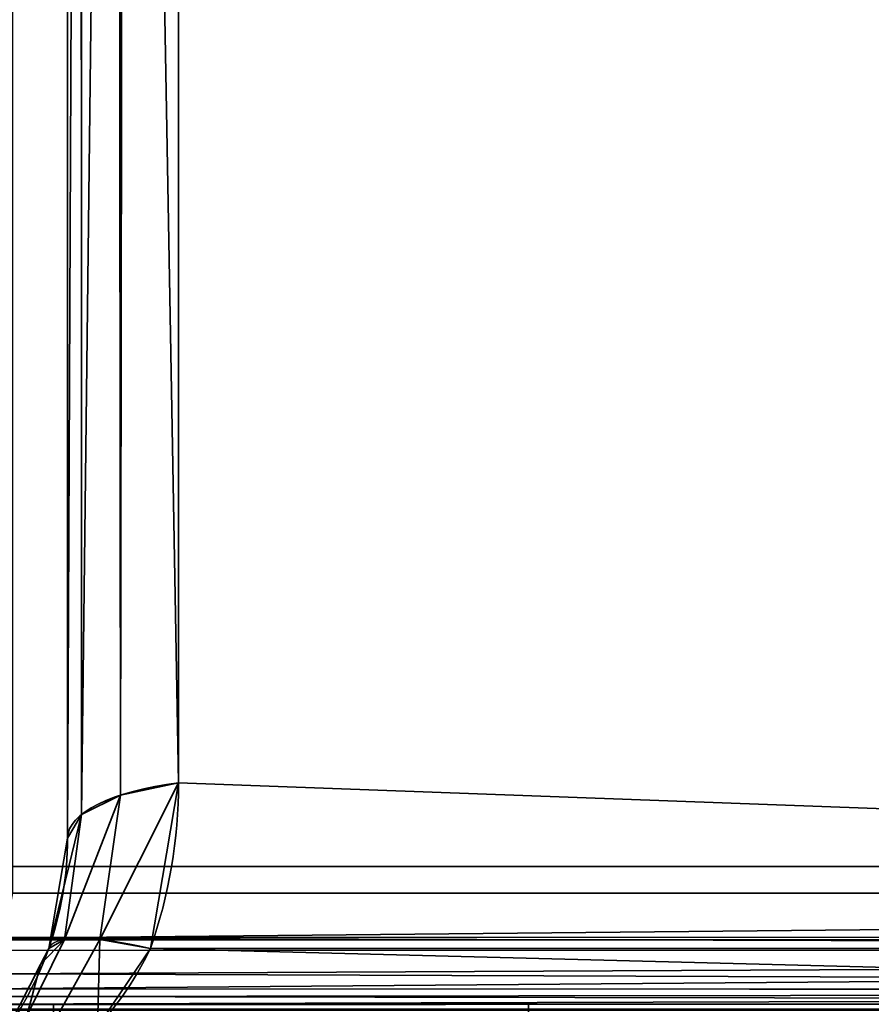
# Model space of a CAD drawing. Header units: millimetres. Extents: x -503 to 6703, y -110 to 249.
# Tile 606 of 656: x 2560.86 to 2564.44, y -26.8 to -22.66. Entities that reach past the tile are written whole.
import ezdxf

# ---------------------------------------------------------------- set-up
doc = ezdxf.new("R2010")
doc.units = ezdxf.units.MM
doc.layers.add('151', color=7, linetype='Continuous', true_color=0xffffff)

# ---------------------------------------------------------------- blocks, each defined once
blk = doc.blocks.new('UG_SURFACE_248')
at = {"layer": '151', "color": 252, "linetype": 'Continuous', "lineweight": 35}
for points in [[(2570.8675, -2.8266, 1159.1071), (2560.8265, -12.8675, 1159.1071), (2560.8265, -26.3324, 1164.1695), (2580.2524, -26.3324, 1171.4731)], [(2584.3325, -22.2525, 998.5269), (2580.2524, -26.3324, 998.5269), (2560.8265, -26.3324, 1005.8305), (2560.8265, -12.8675, 1010.893)], [(2561.2822, -25.9196, 1006.6731), (2561.5265, -25.8676, 1006.5348), (2561.5265, -13.1575, 1011.3136), (2561.2996, -13.2058, 1011.4421)], [(2561.2996, -13.2058, 1158.5579), (2561.5265, -13.1575, 1158.6864), (2561.5265, -25.8676, 1163.4651)], [(2584.5647, -22.4849, 1170.855), (2580.4849, -26.5648, 1170.855), (2561.5265, -25.8676, 1163.4651), (2561.5265, -13.1575, 1158.6864)], [(2561.5265, -13.1575, 1011.3136), (2561.5265, -25.8676, 1006.5348), (2580.4849, -26.5648, 999.1449), (2584.5647, -22.4849, 999.1449)], [(2561.1172, -26.0016, 1006.8913), (2561.2822, -25.9196, 1006.6731), (2561.2822, -13.2095, 1011.4518), (2561.2698, -13.2157, 1011.4685)], [(2561.2698, -13.2157, 1011.4685), (2561.1172, -13.2915, 1011.67), (2561.1172, -26.0016, 1006.8913)], [(2561.2822, -25.9196, 1163.3269), (2561.1172, -26.0016, 1163.1087), (2561.1172, -13.2915, 1158.3301), (2561.2698, -13.2157, 1158.5315)], [(2561.2698, -13.2157, 1158.5315), (2561.2822, -13.2095, 1158.5481), (2561.2822, -25.9196, 1163.3269)], [(2561.2996, -13.2058, 1011.4421), (2561.2822, -13.2095, 1011.4518), (2561.2822, -25.9196, 1006.6731)], [(2561.5265, -25.8676, 1163.4651), (2561.2822, -25.9196, 1163.3269), (2561.2822, -13.2095, 1158.5481), (2561.2996, -13.2058, 1158.5579)], [(2561.059, -26.1, 1007.1529), (2561.1172, -26.0016, 1006.8913), (2561.1172, -13.2915, 1011.67), (2561.1143, -13.2966, 1011.6836)], [(2561.1143, -13.2966, 1011.6836), (2561.059, -13.3898, 1011.9317), (2561.059, -26.1, 1007.1529)], [(2561.1172, -26.0016, 1163.1087), (2561.059, -26.1, 1162.847), (2561.059, -13.3898, 1158.0684), (2561.1143, -13.2966, 1158.3165)], [(2561.1143, -13.2966, 1158.3165), (2561.1172, -13.2915, 1158.3301), (2561.1172, -26.0016, 1163.1087)], [(2561.059, -13.3898, 1158.0684), (2561.059, -26.1, 1162.847), (2561.059, -26.1, 1007.1529), (2561.059, -13.3898, 1011.9317)], [(2561.5265, -25.8676, 1163.4651), (2561.4076, -26.5648, 1163.6825), (2561.1951, -26.5266, 1163.5323)], [(2561.1951, -26.5266, 1163.5323), (2561.2822, -25.9196, 1163.3269), (2561.5265, -25.8676, 1163.4651)], [(2561.5265, -25.8676, 1006.5348), (2561.2822, -25.9196, 1006.6731), (2561.1951, -26.5266, 1006.4677)], [(2561.1951, -26.5266, 1006.4677), (2561.4076, -26.5648, 1006.3175), (2561.5265, -25.8676, 1006.5348)], [(2580.4849, -26.5648, 1170.855), (2561.4076, -26.5648, 1163.6825), (2561.5265, -25.8676, 1163.4651)], [(2561.5265, -25.8676, 1006.5348), (2561.4076, -26.5648, 1006.3175), (2580.4849, -26.5648, 999.1449)], [(2561.2822, -25.9196, 1163.3269), (2561.1951, -26.5266, 1163.5323), (2561.0454, -26.5266, 1163.3161)], [(2561.0454, -26.5266, 1163.3161), (2561.1172, -26.0016, 1163.1087), (2561.2822, -25.9196, 1163.3269)], [(2561.2822, -25.9196, 1006.6731), (2561.1172, -26.0016, 1006.8913), (2561.0454, -26.5266, 1006.6839)], [(2561.0454, -26.5266, 1006.6839), (2561.1951, -26.5266, 1006.4677), (2561.2822, -25.9196, 1006.6731)], [(2561.1172, -26.0016, 1163.1087), (2561.0454, -26.5266, 1163.3161), (2560.9796, -26.5648, 1163.0644)], [(2560.9796, -26.5648, 1163.0644), (2561.059, -26.1, 1162.847), (2561.1172, -26.0016, 1163.1087)], [(2561.1172, -26.0016, 1006.8913), (2561.059, -26.1, 1007.1529), (2560.9796, -26.5648, 1006.9356)], [(2560.9796, -26.5648, 1006.9356), (2561.0454, -26.5266, 1006.6839), (2561.1172, -26.0016, 1006.8913)], [(2560.9796, -26.5648, 1006.9356), (2561.059, -26.1, 1162.847), (2560.9796, -26.5648, 1163.0644)], [(2560.9796, -26.5648, 1006.9356), (2561.059, -26.1, 1007.1529), (2561.059, -26.1, 1162.847)], [(2580.2524, -26.3324, 1171.4731), (2560.8265, -26.3324, 1164.1695), (2560.7908, -26.5217, 1164.2646)], [(2560.7908, -26.5217, 1164.2646), (2580.2004, -26.5766, 1171.6117), (2580.2524, -26.3324, 1171.4731)], [(2580.2524, -26.3324, 998.5269), (2580.2004, -26.5766, 998.3883), (2560.7908, -26.5217, 1005.7354)], [(2560.7908, -26.5217, 1005.7354), (2560.8265, -26.3324, 1005.8305), (2580.2524, -26.3324, 998.5269)], [(2560.7908, -26.5217, 1164.2646), (2560.7729, -26.5714, 1164.3126), (2580.2004, -26.5766, 1171.6117)], [(2580.2004, -26.5766, 998.3883), (2560.7729, -26.5714, 1005.6875), (2560.7908, -26.5217, 1005.7354)], [(2560.9453, -26.6322, 1163.1), (2561.0454, -26.5266, 1163.3161), (2560.8881, -26.8485, 1163.4473)], [(2561.017, -26.8485, 1163.6335), (2560.8881, -26.8485, 1163.4473), (2561.0454, -26.5266, 1163.3161), (2561.1951, -26.5266, 1163.5323)], [(2560.8881, -26.8485, 1006.5528), (2561.0454, -26.5266, 1006.6839), (2560.9453, -26.6322, 1006.9)], [(2560.8881, -26.8485, 1006.5528), (2561.017, -26.8485, 1006.3665), (2561.1951, -26.5266, 1006.4677), (2561.0454, -26.5266, 1006.6839)], [(2560.9453, -26.6322, 1163.1), (2560.9796, -26.5648, 1163.0644), (2561.0454, -26.5266, 1163.3161)], [(2561.0454, -26.5266, 1006.6839), (2560.9796, -26.5648, 1006.9356), (2560.9453, -26.6322, 1006.9)], [(2561.1849, -26.895, 1163.7784), (2561.017, -26.8485, 1163.6335), (2561.1951, -26.5266, 1163.5323)], [(2561.1951, -26.5266, 1006.4677), (2561.017, -26.8485, 1006.3665), (2561.1849, -26.895, 1006.2215)], [(2561.1951, -26.5266, 1163.5323), (2561.4076, -26.5648, 1163.6825), (2561.1849, -26.895, 1163.7784)], [(2561.1849, -26.895, 1006.2215), (2561.4076, -26.5648, 1006.3175), (2561.1951, -26.5266, 1006.4677)], [(2560.9796, -26.5648, 1163.0644), (2560.9453, -26.6322, 1006.9), (2560.9796, -26.5648, 1006.9356)], [(2560.9796, -26.5648, 1163.0644), (2560.9453, -26.6322, 1163.1), (2560.9453, -26.6322, 1006.9)], [(2580.3807, -27.0531, 1171.1322), (2561.1849, -26.895, 1163.7784), (2561.4076, -26.5648, 1163.6825)], [(2561.4076, -26.5648, 1006.3175), (2561.1849, -26.895, 1006.2215), (2580.3807, -27.0531, 998.8678)], [(2561.4076, -26.5648, 1163.6825), (2580.4849, -26.5648, 1170.855), (2580.3807, -27.0531, 1171.1322)], [(2580.3807, -27.0531, 998.8678), (2580.4849, -26.5648, 999.1449), (2561.4076, -26.5648, 1006.3175)], [(2580.2, -26.578, 998.3875), (2560.6914, -26.7352, 1005.471), (2560.7367, -26.6713, 1005.5912)], [(2580.2, -26.578, 998.3875), (2580.1184, -26.7412, 998.1701), (2560.6914, -26.7352, 1005.471)], [(2580.2, -26.578, 1171.6125), (2560.7729, -26.5714, 1164.3126), (2560.7367, -26.6713, 1164.4089)], [(2580.2, -26.578, 998.3875), (2560.7367, -26.6713, 1005.5912), (2560.7729, -26.5714, 1005.6875)], [(2580.1184, -26.7412, 1171.8299), (2580.2, -26.578, 1171.6125), (2560.7367, -26.6713, 1164.4089)], [(2580.2, -26.578, 1171.6125), (2580.2004, -26.5766, 1171.6117), (2560.7729, -26.5714, 1164.3126)], [(2560.7729, -26.5714, 1005.6875), (2580.2004, -26.5766, 998.3883), (2580.2, -26.578, 998.3875)], [(2560.8881, -26.8485, 1163.4473), (2560.8113, -26.895, 1163.2391), (2560.9453, -26.6322, 1163.1)], [(2560.8113, -26.895, 1006.7608), (2560.9453, -26.6322, 1163.1), (2560.8113, -26.895, 1163.2391)], [(2560.8113, -26.895, 1006.7608), (2560.9453, -26.6322, 1006.9), (2560.9453, -26.6322, 1163.1)], [(2560.9453, -26.6322, 1006.9), (2560.8113, -26.895, 1006.7608), (2560.8881, -26.8485, 1006.5528)], [(2560.7367, -26.6713, 1164.4089), (2560.6914, -26.7352, 1164.529), (2580.1184, -26.7412, 1171.8299)], [(2580.1175, -26.7431, 998.1675), (2560.5943, -26.8, 1005.2124), (2560.6689, -26.767, 1005.4111)], [(2580.1175, -26.7431, 998.1675), (2580.0202, -26.8, 997.9088), (2560.5943, -26.8, 1005.2124)], [(2560.6689, -26.767, 1164.5888), (2560.5943, -26.8, 1164.7875), (2580.0202, -26.8, 1172.0912)], [(2580.1175, -26.7431, 1171.8326), (2560.6914, -26.7352, 1164.529), (2560.6689, -26.767, 1164.5888)], [(2580.1175, -26.7431, 998.1675), (2560.6689, -26.767, 1005.4111), (2560.6914, -26.7352, 1005.471)], [(2580.0202, -26.8, 1172.0912), (2580.1175, -26.7431, 1171.8326), (2560.6689, -26.767, 1164.5888)], [(2580.1175, -26.7431, 1171.8326), (2580.1184, -26.7412, 1171.8299), (2560.6914, -26.7352, 1164.529)], [(2560.6914, -26.7352, 1005.471), (2580.1184, -26.7412, 998.1701), (2580.1175, -26.7431, 998.1675)], [(2559.6001, -26.8, 1165), (2561.0001, -26.8, 1165), (2560.5943, -26.8, 1164.7875)], [(2560.5943, -26.8, 1005.2124), (2580.0202, -26.8, 997.9088), (2580.0202, -26.8, 980), (2559.6001, -26.8, 980)], [(2559.6001, -27.5, 1165), (2561.0001, -27.5, 1165), (2561.0001, -26.8, 1165), (2559.6001, -26.8, 1165)], [(2580.0202, -27.5, 980), (2559.6001, -27.5, 980), (2559.6001, -26.8, 980), (2580.0202, -26.8, 980)], [(2580.0202, -26.8, 1172.0912), (2560.5943, -26.8, 1164.7875), (2561.0001, -26.8, 1165)], [(2561.0001, -26.8, 1165), (2580.0202, -26.8, 1190.0001), (2580.0202, -26.8, 1172.0912)], [(2561.0001, -26.8, 1165), (2563, -26.8, 1190.0001), (2580.0202, -26.8, 1190.0001)], [(2561.0001, -26.8, 1165), (2561.0001, -26.8, 1177.3725), (2563, -26.8, 1190.0001)], [(2561.0001, -27.5, 1177.3725), (2561.0001, -26.8, 1177.3725), (2561.0001, -26.8, 1165), (2561.0001, -27.5, 1165)], [(2561.0001, -26.8, 1177.3725), (2561.0001, -27.5, 1177.3725), (2563, -27.5, 1190.0001), (2563, -26.8, 1190.0001)], [(2580.0202, -26.8, 1190.0001), (2563, -26.8, 1190.0001), (2563, -27.5, 1190.0001), (2580.0202, -27.5, 1190.0001)]]:
    blk.add_3dface(points, dxfattribs=at)
blk = doc.blocks.new('UG_SURFACE_286')
at = {"layer": '151', "color": 252, "linetype": 'Continuous', "lineweight": 35}
for points in [[(2532.0001, -9.3, 2075.2499), (2532.0001, -26.22, 2075.2499), (3467.9999, -26.22, 2075.2499), (3467.9999, -9.3, 2075.2499)], [(2533.5, -9.3, 2073.75), (3466.5, -9.3, 2073.75), (3466.5, -26.22, 2073.75), (2533.5, -26.22, 2073.75)], [(3467.9999, -26.22, 2075.2499), (2532.0001, -26.22, 2075.2499), (2532.0592, -26.8209, 2075.1908)], [(3467.9408, -26.8209, 2075.1908), (3467.9999, -26.22, 2075.2499), (2532.0592, -26.8209, 2075.1908)], [(2533.5305, -26.5282, 2073.7197), (2533.5, -26.22, 2073.75), (3466.5, -26.22, 2073.75)], [(2533.5305, -26.5282, 2073.7197), (3466.5, -26.22, 2073.75), (3466.4695, -26.5282, 2073.7197)], [(3466.4695, -26.5282, 2073.7197), (3466.3796, -26.8246, 2073.6296), (2533.6204, -26.8246, 2073.6296), (2533.5305, -26.5282, 2073.7197)]]:
    blk.add_3dface(points, dxfattribs=at)
blk = doc.blocks.new('UG_SURFACE_291')
at = {"layer": '151', "color": 252, "linetype": 'Continuous', "lineweight": 35}
for points in [[(2570.8675, -2.8266, 1159.1071), (2560.8265, -12.8675, 1159.1071), (2560.8265, -26.3324, 1164.1695), (2580.2524, -26.3324, 1171.4731)], [(2584.3325, -22.2525, 998.5269), (2580.2524, -26.3324, 998.5269), (2560.8265, -26.3324, 1005.8305), (2560.8265, -12.8675, 1010.893)], [(2561.2822, -25.9196, 1006.6731), (2561.5265, -25.8676, 1006.5348), (2561.5265, -13.1575, 1011.3136), (2561.2996, -13.2058, 1011.4421)], [(2561.2996, -13.2058, 1158.5579), (2561.5265, -13.1575, 1158.6864), (2561.5265, -25.8676, 1163.4651)], [(2584.5647, -22.4849, 1170.855), (2580.4849, -26.5648, 1170.855), (2561.5265, -25.8676, 1163.4651), (2561.5265, -13.1575, 1158.6864)], [(2561.5265, -13.1575, 1011.3136), (2561.5265, -25.8676, 1006.5348), (2580.4849, -26.5648, 999.1449), (2584.5647, -22.4849, 999.1449)], [(2561.1172, -26.0016, 1006.8913), (2561.2822, -25.9196, 1006.6731), (2561.2822, -13.2095, 1011.4518), (2561.2698, -13.2157, 1011.4685)], [(2561.2698, -13.2157, 1011.4685), (2561.1172, -13.2915, 1011.67), (2561.1172, -26.0016, 1006.8913)], [(2561.2822, -25.9196, 1163.3269), (2561.1172, -26.0016, 1163.1087), (2561.1172, -13.2915, 1158.3301), (2561.2698, -13.2157, 1158.5315)], [(2561.2698, -13.2157, 1158.5315), (2561.2822, -13.2095, 1158.5481), (2561.2822, -25.9196, 1163.3269)], [(2561.2996, -13.2058, 1011.4421), (2561.2822, -13.2095, 1011.4518), (2561.2822, -25.9196, 1006.6731)], [(2561.5265, -25.8676, 1163.4651), (2561.2822, -25.9196, 1163.3269), (2561.2822, -13.2095, 1158.5481), (2561.2996, -13.2058, 1158.5579)], [(2561.059, -26.1, 1007.1529), (2561.1172, -26.0016, 1006.8913), (2561.1172, -13.2915, 1011.67), (2561.1143, -13.2966, 1011.6836)], [(2561.1143, -13.2966, 1011.6836), (2561.059, -13.3898, 1011.9317), (2561.059, -26.1, 1007.1529)], [(2561.1172, -26.0016, 1163.1087), (2561.059, -26.1, 1162.847), (2561.059, -13.3898, 1158.0684), (2561.1143, -13.2966, 1158.3165)], [(2561.1143, -13.2966, 1158.3165), (2561.1172, -13.2915, 1158.3301), (2561.1172, -26.0016, 1163.1087)], [(2561.059, -13.3898, 1158.0684), (2561.059, -26.1, 1162.847), (2561.059, -26.1, 1007.1529), (2561.059, -13.3898, 1011.9317)], [(2561.5265, -25.8676, 1163.4651), (2561.4076, -26.5648, 1163.6825), (2561.1951, -26.5266, 1163.5323)], [(2561.1951, -26.5266, 1163.5323), (2561.2822, -25.9196, 1163.3269), (2561.5265, -25.8676, 1163.4651)], [(2561.5265, -25.8676, 1006.5348), (2561.2822, -25.9196, 1006.6731), (2561.1951, -26.5266, 1006.4677)], [(2561.1951, -26.5266, 1006.4677), (2561.4076, -26.5648, 1006.3175), (2561.5265, -25.8676, 1006.5348)], [(2580.4849, -26.5648, 1170.855), (2561.4076, -26.5648, 1163.6825), (2561.5265, -25.8676, 1163.4651)], [(2561.5265, -25.8676, 1006.5348), (2561.4076, -26.5648, 1006.3175), (2580.4849, -26.5648, 999.1449)], [(2561.2822, -25.9196, 1163.3269), (2561.1951, -26.5266, 1163.5323), (2561.0454, -26.5266, 1163.3161)], [(2561.0454, -26.5266, 1163.3161), (2561.1172, -26.0016, 1163.1087), (2561.2822, -25.9196, 1163.3269)], [(2561.2822, -25.9196, 1006.6731), (2561.1172, -26.0016, 1006.8913), (2561.0454, -26.5266, 1006.6839)], [(2561.0454, -26.5266, 1006.6839), (2561.1951, -26.5266, 1006.4677), (2561.2822, -25.9196, 1006.6731)], [(2561.1172, -26.0016, 1163.1087), (2561.0454, -26.5266, 1163.3161), (2560.9796, -26.5648, 1163.0644)], [(2560.9796, -26.5648, 1163.0644), (2561.059, -26.1, 1162.847), (2561.1172, -26.0016, 1163.1087)], [(2561.1172, -26.0016, 1006.8913), (2561.059, -26.1, 1007.1529), (2560.9796, -26.5648, 1006.9356)], [(2560.9796, -26.5648, 1006.9356), (2561.0454, -26.5266, 1006.6839), (2561.1172, -26.0016, 1006.8913)], [(2560.9796, -26.5648, 1006.9356), (2561.059, -26.1, 1162.847), (2560.9796, -26.5648, 1163.0644)], [(2560.9796, -26.5648, 1006.9356), (2561.059, -26.1, 1007.1529), (2561.059, -26.1, 1162.847)], [(2580.2524, -26.3324, 1171.4731), (2560.8265, -26.3324, 1164.1695), (2560.7908, -26.5217, 1164.2646)], [(2560.7908, -26.5217, 1164.2646), (2580.2004, -26.5766, 1171.6117), (2580.2524, -26.3324, 1171.4731)], [(2580.2524, -26.3324, 998.5269), (2580.2004, -26.5766, 998.3883), (2560.7908, -26.5217, 1005.7354)], [(2560.7908, -26.5217, 1005.7354), (2560.8265, -26.3324, 1005.8305), (2580.2524, -26.3324, 998.5269)], [(2560.7908, -26.5217, 1164.2646), (2560.7729, -26.5714, 1164.3126), (2580.2004, -26.5766, 1171.6117)], [(2580.2004, -26.5766, 998.3883), (2560.7729, -26.5714, 1005.6875), (2560.7908, -26.5217, 1005.7354)], [(2560.9453, -26.6322, 1163.1), (2561.0454, -26.5266, 1163.3161), (2560.8881, -26.8485, 1163.4473)], [(2561.017, -26.8485, 1163.6335), (2560.8881, -26.8485, 1163.4473), (2561.0454, -26.5266, 1163.3161), (2561.1951, -26.5266, 1163.5323)], [(2560.8881, -26.8485, 1006.5528), (2561.0454, -26.5266, 1006.6839), (2560.9453, -26.6322, 1006.9)], [(2560.8881, -26.8485, 1006.5528), (2561.017, -26.8485, 1006.3665), (2561.1951, -26.5266, 1006.4677), (2561.0454, -26.5266, 1006.6839)], [(2560.9453, -26.6322, 1163.1), (2560.9796, -26.5648, 1163.0644), (2561.0454, -26.5266, 1163.3161)], [(2561.0454, -26.5266, 1006.6839), (2560.9796, -26.5648, 1006.9356), (2560.9453, -26.6322, 1006.9)], [(2561.1849, -26.895, 1163.7784), (2561.017, -26.8485, 1163.6335), (2561.1951, -26.5266, 1163.5323)], [(2561.1951, -26.5266, 1006.4677), (2561.017, -26.8485, 1006.3665), (2561.1849, -26.895, 1006.2215)], [(2561.1951, -26.5266, 1163.5323), (2561.4076, -26.5648, 1163.6825), (2561.1849, -26.895, 1163.7784)], [(2561.1849, -26.895, 1006.2215), (2561.4076, -26.5648, 1006.3175), (2561.1951, -26.5266, 1006.4677)], [(2560.9796, -26.5648, 1163.0644), (2560.9453, -26.6322, 1006.9), (2560.9796, -26.5648, 1006.9356)], [(2560.9796, -26.5648, 1163.0644), (2560.9453, -26.6322, 1163.1), (2560.9453, -26.6322, 1006.9)], [(2580.3807, -27.0531, 1171.1322), (2561.1849, -26.895, 1163.7784), (2561.4076, -26.5648, 1163.6825)], [(2561.4076, -26.5648, 1006.3175), (2561.1849, -26.895, 1006.2215), (2580.3807, -27.0531, 998.8678)], [(2561.4076, -26.5648, 1163.6825), (2580.4849, -26.5648, 1170.855), (2580.3807, -27.0531, 1171.1322)], [(2580.3807, -27.0531, 998.8678), (2580.4849, -26.5648, 999.1449), (2561.4076, -26.5648, 1006.3175)], [(2580.2, -26.578, 998.3875), (2560.6914, -26.7352, 1005.471), (2560.7367, -26.6713, 1005.5912)], [(2580.2, -26.578, 998.3875), (2580.1184, -26.7412, 998.1701), (2560.6914, -26.7352, 1005.471)], [(2580.2, -26.578, 1171.6125), (2560.7729, -26.5714, 1164.3126), (2560.7367, -26.6713, 1164.4089)], [(2580.2, -26.578, 998.3875), (2560.7367, -26.6713, 1005.5912), (2560.7729, -26.5714, 1005.6875)], [(2580.1184, -26.7412, 1171.8299), (2580.2, -26.578, 1171.6125), (2560.7367, -26.6713, 1164.4089)], [(2580.2, -26.578, 1171.6125), (2580.2004, -26.5766, 1171.6117), (2560.7729, -26.5714, 1164.3126)], [(2560.7729, -26.5714, 1005.6875), (2580.2004, -26.5766, 998.3883), (2580.2, -26.578, 998.3875)], [(2560.8881, -26.8485, 1163.4473), (2560.8113, -26.895, 1163.2391), (2560.9453, -26.6322, 1163.1)], [(2560.8113, -26.895, 1006.7608), (2560.9453, -26.6322, 1163.1), (2560.8113, -26.895, 1163.2391)], [(2560.8113, -26.895, 1006.7608), (2560.9453, -26.6322, 1006.9), (2560.9453, -26.6322, 1163.1)], [(2560.9453, -26.6322, 1006.9), (2560.8113, -26.895, 1006.7608), (2560.8881, -26.8485, 1006.5528)], [(2560.7367, -26.6713, 1164.4089), (2560.6914, -26.7352, 1164.529), (2580.1184, -26.7412, 1171.8299)], [(2580.1175, -26.7431, 998.1675), (2560.5943, -26.8, 1005.2124), (2560.6689, -26.767, 1005.4111)], [(2580.1175, -26.7431, 998.1675), (2580.0202, -26.8, 997.9088), (2560.5943, -26.8, 1005.2124)], [(2560.6689, -26.767, 1164.5888), (2560.5943, -26.8, 1164.7875), (2580.0202, -26.8, 1172.0912)], [(2580.1175, -26.7431, 1171.8326), (2560.6914, -26.7352, 1164.529), (2560.6689, -26.767, 1164.5888)], [(2580.1175, -26.7431, 998.1675), (2560.6689, -26.767, 1005.4111), (2560.6914, -26.7352, 1005.471)], [(2580.0202, -26.8, 1172.0912), (2580.1175, -26.7431, 1171.8326), (2560.6689, -26.767, 1164.5888)], [(2580.1175, -26.7431, 1171.8326), (2580.1184, -26.7412, 1171.8299), (2560.6914, -26.7352, 1164.529)], [(2560.6914, -26.7352, 1005.471), (2580.1184, -26.7412, 998.1701), (2580.1175, -26.7431, 998.1675)], [(2559.6001, -26.8, 1165), (2561.0001, -26.8, 1165), (2560.5943, -26.8, 1164.7875)], [(2560.5943, -26.8, 1005.2124), (2580.0202, -26.8, 997.9088), (2580.0202, -26.8, 980), (2559.6001, -26.8, 980)], [(2559.6001, -27.5, 1165), (2561.0001, -27.5, 1165), (2561.0001, -26.8, 1165), (2559.6001, -26.8, 1165)], [(2580.0202, -27.5, 980), (2559.6001, -27.5, 980), (2559.6001, -26.8, 980), (2580.0202, -26.8, 980)], [(2580.0202, -26.8, 1172.0912), (2560.5943, -26.8, 1164.7875), (2561.0001, -26.8, 1165)], [(2561.0001, -26.8, 1165), (2580.0202, -26.8, 1190.0001), (2580.0202, -26.8, 1172.0912)], [(2561.0001, -26.8, 1165), (2563, -26.8, 1190.0001), (2580.0202, -26.8, 1190.0001)], [(2561.0001, -26.8, 1165), (2561.0001, -26.8, 1177.3725), (2563, -26.8, 1190.0001)], [(2561.0001, -27.5, 1177.3725), (2561.0001, -26.8, 1177.3725), (2561.0001, -26.8, 1165), (2561.0001, -27.5, 1165)], [(2561.0001, -26.8, 1177.3725), (2561.0001, -27.5, 1177.3725), (2563, -27.5, 1190.0001), (2563, -26.8, 1190.0001)], [(2580.0202, -26.8, 1190.0001), (2563, -26.8, 1190.0001), (2563, -27.5, 1190.0001), (2580.0202, -27.5, 1190.0001)]]:
    blk.add_3dface(points, dxfattribs=at)

msp = doc.modelspace()

# ---------------------------------------------------------------- linework, layer by layer
at = {"layer": '151', "color": 251, "linetype": 'Continuous', "lineweight": -3, "true_color": 0x636466}
for p, q in [((2561.5266, -13.1575, 1011.3136), (2561.5266, -25.8676, 1006.5349)), ((2561.5266, -25.8676, 1163.4651), (2561.5266, -13.1575, 1158.6864)), ((2561.5266, -25.8676, 1163.4651), (2561.5266, -13.1575, 1158.6864)), ((2561.5266, -13.1575, 1011.3136), (2561.5266, -25.8676, 1006.5349)), ((2561.059, -13.3898, 1158.0684), (2561.059, -26.1, 1162.8471)), ((2561.059, -26.1, 1007.1529), (2561.059, -13.3898, 1011.9316)), ((2561.059, -26.1, 1007.1529), (2561.059, -13.3898, 1011.9316)), ((2561.059, -13.3898, 1158.0684), (2561.059, -26.1, 1162.8471)), ((2561.059, -26.1, 1162.8471), (2561.059, -26.1, 1007.1529)), ((2561.059, -26.1, 1162.8471), (2561.059, -26.1, 1007.1529)), ((3468, -26.22, 2075.25), (2532, -26.22, 2075.25)), ((3466.5, -26.22, 2073.75), (2533.5, -26.22, 2073.75)), ((2580.2525, -26.3324, 998.5269), (2560.8266, -26.3324, 1005.8305)), ((2560.8266, -26.3324, 1164.1695), (2580.2525, -26.3324, 1171.4731)), ((2560.8266, -26.3324, 1164.1695), (2580.2525, -26.3324, 1171.4731)), ((2580.2525, -26.3324, 998.5269), (2560.8266, -26.3324, 1005.8305)), ((2580.4849, -26.5648, 1170.8551), (2561.4075, -26.5648, 1163.6825)), ((2561.4075, -26.5648, 1006.3175), (2580.4849, -26.5648, 999.1449)), ((2580.4849, -26.5648, 1170.8551), (2561.4075, -26.5648, 1163.6825)), ((2561.4075, -26.5648, 1006.3175), (2580.4849, -26.5648, 999.1449))]:
    msp.add_line(p, q, dxfattribs=at)
at = {"layer": '151', "color": 251, "linetype": 'Continuous', "lineweight": -3, "true_color": 0x636466, "extrusion": (-8.69867e-16, -0.936029, -0.351924)}
msp.add_arc((2561.759, 951.9092, -330.0106), 0.7, 180, 250.6118, dxfattribs=at)
msp.add_arc((2561.759, 951.9092, -330.0106), 0.7, 180, 250.6118, dxfattribs=at)
at = {"layer": '151', "color": 251, "linetype": 'Continuous', "lineweight": -3, "true_color": 0x636466, "extrusion": (-1.16435e-15, -0.936029, 0.351924)}
msp.add_arc((2561.759, 1079.273, 433.6638), 0.7, 109.3882, 180, dxfattribs=at)
msp.add_arc((2561.759, 1079.273, 433.6638), 0.7, 109.3882, 180, dxfattribs=at)
at = {"layer": '151', "color": 251, "linetype": 'Continuous', "lineweight": -3, "true_color": 0x636466, "extrusion": (-0.323531, -0.919321, 0.224002)}
msp.add_arc((2425.268, 1318.3339, -543.6051), 0.7, 115.0458, 180, dxfattribs=at)
msp.add_arc((2425.268, 1318.3339, -543.6051), 0.7, 115.0458, 180, dxfattribs=at)
at = {"layer": '151', "color": 251, "linetype": 'Continuous', "lineweight": -3, "true_color": 0x636466, "extrusion": (-0.323531, -0.919321, -0.224002)}
msp.add_arc((2425.268, 796.5233, -1029.6902), 0.7, 180, 244.9542, dxfattribs=at)
msp.add_arc((2425.268, 796.5233, -1029.6902), 0.7, 180, 244.9542, dxfattribs=at)
at = {"layer": '151', "color": 251, "linetype": 'Continuous', "lineweight": -3, "true_color": 0x636466, "extrusion": (-0.331967, 0.331967, 0.882948)}
msp.add_ellipse((2559.4266, -25.8676, 1162.6756), major_axis=(1.4849, -1.4849, 1.1166), ratio=0.882948, start_param=0.447011, end_param=0.785398, dxfattribs=at)
msp.add_ellipse((2559.4266, -25.8676, 1162.6756), major_axis=(1.4849, -1.4849, 1.1166), ratio=0.882948, start_param=0.447011, end_param=0.785398, dxfattribs=at)
at = {"layer": '151', "color": 251, "linetype": 'Continuous', "lineweight": -3, "true_color": 0x636466, "extrusion": (-0.331967, 0.331967, -0.882948)}
msp.add_ellipse((2559.4266, -25.8676, 1007.3244), major_axis=(-1.4849, 1.4849, 1.1166), ratio=0.882948, start_param=2.356194, end_param=2.694582, dxfattribs=at)
msp.add_ellipse((2559.4266, -25.8676, 1007.3244), major_axis=(-1.4849, 1.4849, 1.1166), ratio=0.882948, start_param=2.356194, end_param=2.694582, dxfattribs=at)
at = {"layer": '151', "color": 251, "linetype": 'Continuous', "lineweight": -3, "true_color": 0x636466, "extrusion": (0.440905, -0.440905, 0.781797)}
msp.add_ellipse((2559.659, -26.1, 1007.9425), major_axis=(-0.9899, 0.9899, 1.1166), ratio=0.781797, start_param=3.588603, end_param=3.926991, dxfattribs=at)
msp.add_ellipse((2559.659, -26.1, 1007.9425), major_axis=(-0.9899, 0.9899, 1.1166), ratio=0.781797, start_param=3.588603, end_param=3.926991, dxfattribs=at)
at = {"layer": '151', "color": 251, "linetype": 'Continuous', "lineweight": -3, "true_color": 0x636466, "extrusion": (0.440905, -0.440905, -0.781797)}
msp.add_ellipse((2559.659, -26.1, 1162.0575), major_axis=(0.9899, -0.9899, 1.1166), ratio=0.781797, start_param=5.497787, end_param=5.836175, dxfattribs=at)
msp.add_ellipse((2559.659, -26.1, 1162.0575), major_axis=(0.9899, -0.9899, 1.1166), ratio=0.781797, start_param=5.497787, end_param=5.836175, dxfattribs=at)
at = {"layer": '151', "color": 251, "linetype": 'Continuous', "lineweight": -3, "true_color": 0x636466, "extrusion": (0.395731, 0, -0.918367)}
msp.add_ellipse((2559.659, -26.1, 1005.5641), major_axis=(1.8537, 0, 0.7988), ratio=0.69361, start_param=0.338388, end_param=1.570796, dxfattribs=at)
msp.add_ellipse((2559.659, -26.1, 1005.5641), major_axis=(1.8537, 0, 0.7988), ratio=0.69361, start_param=0.338388, end_param=1.570796, dxfattribs=at)
at = {"layer": '151', "color": 251, "linetype": 'Continuous', "lineweight": -3, "true_color": 0x636466, "extrusion": (0.395731, 0, 0.918367)}
msp.add_ellipse((2559.659, -26.1, 1164.4359), major_axis=(1.8537, 0, -0.7988), ratio=0.69361, start_param=4.712389, end_param=5.944798, dxfattribs=at)
msp.add_ellipse((2559.659, -26.1, 1164.4359), major_axis=(1.8537, 0, -0.7988), ratio=0.69361, start_param=4.712389, end_param=5.944798, dxfattribs=at)
at = {"layer": '151', "color": 251, "linetype": 'Continuous', "lineweight": -3, "true_color": 0x636466, "extrusion": (-0.72035, 0, -0.69361)}
msp.add_ellipse((2559.659, -26.1, 1164.4359), major_axis=(1.4, 0, -1.454), ratio=0.69361, start_param=0.338388, end_param=1.570796, dxfattribs=at)
msp.add_ellipse((2559.659, -26.1, 1164.4359), major_axis=(1.4, 0, -1.454), ratio=0.69361, start_param=0.338388, end_param=1.570796, dxfattribs=at)
at = {"layer": '151', "color": 251, "linetype": 'Continuous', "lineweight": -3, "true_color": 0x636466, "extrusion": (-0.72035, 0, 0.69361)}
msp.add_ellipse((2559.659, -26.1, 1005.5641), major_axis=(1.4, 0, 1.454), ratio=0.69361, start_param=4.712389, end_param=5.944798, dxfattribs=at)
msp.add_ellipse((2559.659, -26.1, 1005.5641), major_axis=(1.4, 0, 1.454), ratio=0.69361, start_param=4.712389, end_param=5.944798, dxfattribs=at)

# ---------------------------------------------------------------- block references
at = {"layer": '151', "color": 251, "linetype": 'Continuous', "lineweight": -3, "true_color": 0x636466}
for name in ['UG_SURFACE_286', 'UG_SURFACE_248', 'UG_SURFACE_291']:
    msp.add_blockref(name, (0, 0), dxfattribs=at)

doc.saveas('drawing.dxf')
